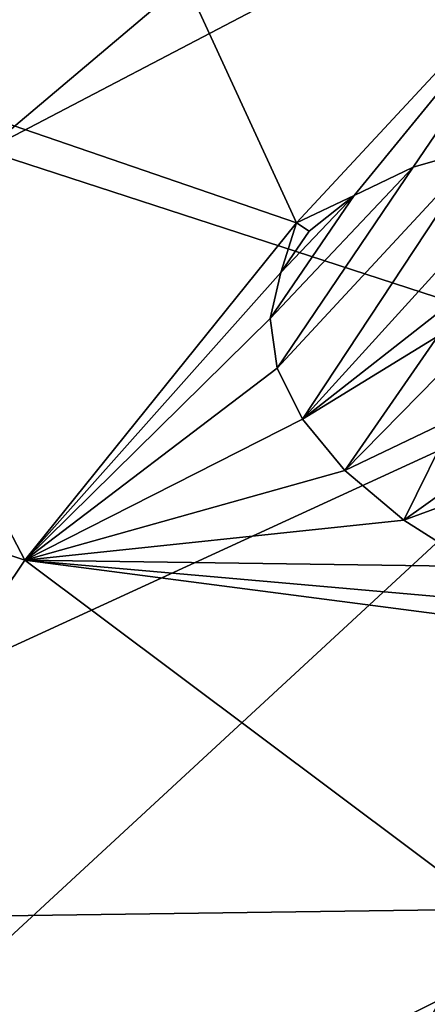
# Model space of a CAD drawing. Header units: metres. Extents: x -90 to 304, y -90 to 74.
# Tile 336 of 570: x 212.33 to 213.74, y 7.48 to 10.88. Entities that reach past the tile are written whole.
import ezdxf

# ---------------------------------------------------------------- set-up
doc = ezdxf.new("R2010")
doc.units = ezdxf.units.M
doc.layers.add('solid_21662050_350', color=7, linetype='CONTINUOUS')

msp = doc.modelspace()

# ---------------------------------------------------------------- linework, layer by layer
at = {"layer": 'solid_21662050_350'}
for points in [[(216.7229, 14.237094, 204.63298), (210.151642, 11.212976, 207.795135), (212.210464, 10.426764, 209.978928)], [(218.369614, 13.648315, 206.268372), (216.7229, 14.237094, 204.63298), (212.210464, 10.426764, 209.978928)], [(218.369614, 13.648315, 206.268372), (212.210464, 10.426764, 209.978928), (214.449249, 9.699173, 211.999878)], [(210.721832, 12.602871, 145.964081), (212.488007, 11.908618, 146.429916), (211.399673, 10.824203, 148.876175)], [(211.399673, 10.824203, 148.876175), (212.488007, 11.908618, 146.429916), (213.285416, 10.177161, 149.321655)], [(212.488007, 11.908618, 146.429916), (214.300964, 11.271084, 146.853546), (213.285416, 10.177161, 149.321655)], [(213.485138, 10.271782, 149.064514), (213.285416, 10.177161, 149.321655), (214.300964, 11.271084, 146.853546)], [(213.6884, 10.36941, 148.800125), (213.485138, 10.271782, 149.064514), (214.300964, 11.271084, 146.853546)], [(213.925858, 10.437732, 148.577682), (213.6884, 10.36941, 148.800125), (214.300964, 11.271084, 146.853546)], [(210.385529, 9.667076, 151.433548), (211.399673, 10.824203, 148.876175), (212.347397, 9.011413, 151.896652)], [(211.399673, 10.824203, 148.876175), (213.285416, 10.177161, 149.321655), (212.347397, 9.011413, 151.896652)], [(214.198685, 10.481389, 148.388184), (213.305801, 9.498137, 150.604141), (213.925858, 10.437732, 148.577682)], [(213.832748, 9.910597, 149.61644), (213.305801, 9.498137, 150.604141), (214.198685, 10.481389, 148.388184)], [(214.449249, 9.699173, 211.999878), (212.210464, 10.426764, 209.978928), (207.360123, 6.441322, 214.673355)], [(213.925858, 10.437732, 148.577682), (213.305801, 9.498137, 150.604141), (213.218918, 9.675175, 150.299789)], [(213.925858, 10.437732, 148.577682), (213.218918, 9.675175, 150.299789), (213.6884, 10.36941, 148.800125)], [(213.6884, 10.36941, 148.800125), (213.218918, 9.675175, 150.299789), (213.194336, 9.846092, 149.98436)], [(213.6884, 10.36941, 148.800125), (213.194336, 9.846092, 149.98436), (213.485138, 10.271782, 149.064514)], [(213.485138, 10.271782, 149.064514), (213.194336, 9.846092, 149.98436), (213.231567, 10.004825, 149.6689)], [(213.485138, 10.271782, 149.064514), (213.231567, 10.004825, 149.6689), (213.329361, 10.147885, 149.359879)], [(213.485138, 10.271782, 149.064514), (213.329361, 10.147885, 149.359879), (213.285416, 10.177161, 149.321655)], [(213.231567, 10.004825, 149.6689), (212.347397, 9.011413, 151.896652), (213.285416, 10.177161, 149.321655)], [(213.329361, 10.147885, 149.359879), (213.231567, 10.004825, 149.6689), (213.285416, 10.177161, 149.321655)], [(213.231567, 10.004825, 149.6689), (213.194336, 9.846092, 149.98436), (212.347397, 9.011413, 151.896652)], [(213.774338, 9.785158, 149.878159), (213.305801, 9.498137, 150.604141), (213.832748, 9.910597, 149.61644)], [(213.194336, 9.846092, 149.98436), (213.218918, 9.675175, 150.299789), (212.347397, 9.011413, 151.896652)], [(213.774338, 9.785158, 149.878159), (213.45285, 9.320896, 150.887665), (213.305801, 9.498137, 150.604141)], [(213.773254, 9.647113, 150.142471), (213.45285, 9.320896, 150.887665), (213.774338, 9.785158, 149.878159)], [(214.449249, 9.699173, 211.999878), (207.360123, 6.441322, 214.673355), (210.017944, 5.605456, 216.995056)], [(216.8535, 9.034916, 213.844925), (214.449249, 9.699173, 211.999878), (210.017944, 5.605456, 216.995056)], [(210.385529, 9.667076, 151.433548), (212.347397, 9.011413, 151.896652), (211.515778, 7.772446, 154.589294)], [(213.218918, 9.675175, 150.299789), (213.305801, 9.498137, 150.604141), (212.347397, 9.011413, 151.896652)], [(213.830292, 9.501822, 150.399323), (213.45285, 9.320896, 150.887665), (213.773254, 9.647113, 150.142471)], [(213.305801, 9.498137, 150.604141), (213.45285, 9.320896, 150.887665), (212.347397, 9.011413, 151.896652)], [(213.830292, 9.501822, 150.399323), (213.656021, 9.14959, 151.140762), (213.45285, 9.320896, 150.887665)], [(213.943939, 9.355174, 150.63855), (213.656021, 9.14959, 151.140762), (213.830292, 9.501822, 150.399323)], [(214.020859, 9.283256, 150.748474), (213.656021, 9.14959, 151.140762), (213.943939, 9.355174, 150.63855)], [(213.45285, 9.320896, 150.887665), (213.656021, 9.14959, 151.140762), (212.347397, 9.011413, 151.896652)], [(214.020859, 9.283256, 150.748474), (213.908997, 8.989942, 151.355331), (213.656021, 9.14959, 151.140762)], [(213.656021, 9.14959, 151.140762), (213.908997, 8.989942, 151.355331), (212.347397, 9.011413, 151.896652)], [(216.8535, 9.034916, 213.844925), (210.017944, 5.605456, 216.995056), (212.861694, 4.843024, 219.112793)], [(219.407639, 8.438294, 215.502106), (216.8535, 9.034916, 213.844925), (212.861694, 4.843024, 219.112793)], [(213.957123, 7.805358, 153.642899), (211.515778, 7.772446, 154.589294), (212.347397, 9.011413, 151.896652)], [(214.530228, 8.726706, 151.641571), (213.957123, 7.805358, 153.642899), (212.347397, 9.011413, 151.896652)], [(214.20369, 8.847437, 151.524033), (214.530228, 8.726706, 151.641571), (212.347397, 9.011413, 151.896652)], [(213.908997, 8.989942, 151.355331), (214.20369, 8.847437, 151.524033), (212.347397, 9.011413, 151.896652)], [(219.407639, 8.438294, 215.502106), (212.861694, 4.843024, 219.112793), (215.873734, 4.158753, 221.013428)], [(213.957123, 7.805358, 153.642899), (213.426056, 6.850721, 155.706024), (211.515778, 7.772446, 154.589294)], [(215.651871, 6.524313, 155.621765), (213.426056, 6.850721, 155.706024), (213.957123, 7.805358, 153.642899)], [(213.00885, 5.847208, 157.846756), (211.69989, 6.204638, 157.593292), (211.515778, 7.772446, 154.589294)], [(213.426056, 6.850721, 155.706024), (213.00885, 5.847208, 157.846756), (211.515778, 7.772446, 154.589294)]]:
    msp.add_3dface(points, dxfattribs=at)

doc.saveas('drawing.dxf')
